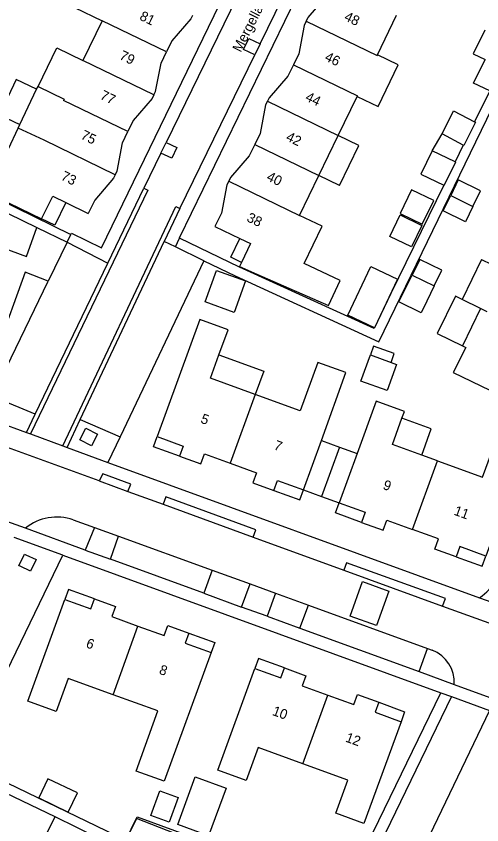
# Model space of a CAD drawing. Extents: x 194485 to 197793, y 468269 to 470822.
# Drawn here: x 197059.6 to 197116.4, y 469551.6 to 469650.3 of the extents above; entities that cross this region are included whole.
import ezdxf

# ---------------------------------------------------------------- set-up
doc = ezdxf.new("R2010")
doc.units = 0
for name, color, linetype in [('BGT grensvlak gebouwinstallatie plus 1', 7, 'Continuous'), ('BGT grensvlak overig bouwwerk uitbreiding populatie', 7, 'Continuous'), ('BGT grensvlak pand op maaiveld', 7, 'Continuous'), ('BGT grensvlak pand op maaiveld LR', 7, 'Continuous'), ('BGT grensvlak wegdeel', 7, 'Continuous'), ('BGT tekst huisnummerreeks', 7, 'Continuous'), ('BGT tekst openbare ruimte label weg', 7, 'Continuous'), ('GEM grensvlak WOZ_BRK percelen', 7, 'Continuous')]:
    doc.layers.add(name, color=color, linetype=linetype)

msp = doc.modelspace()

# ---------------------------------------------------------------- linework, layer by layer
at = {"layer": 'BGT grensvlak gebouwinstallatie plus 1'}
for p, q in [((197101.376, 469634.471), (197098.856, 469635.692)), ((197110.292, 469633.83), (197111.522, 469635.897)), ((197099.017, 469629.605), (197101.376, 469634.471)), ((197114.085, 469634.535), (197113.086, 469632.483)), ((197099.017, 469629.605), (197096.497, 469630.826)), ((197065.666, 469627.535), (197064.299, 469624.764)), ((197064.299, 469624.764), (197062.685, 469625.56)), ((197116.325, 469620.568), (197113.966, 469615.711)), ((197116.325, 469620.568), (197119.002, 469619.267)), ((197113.138, 469616.114), (197110.923, 469611.554)), ((197113.966, 469615.711), (197113.138, 469616.114)), ((197116.196, 469614.628), (197113.966, 469615.711)), ((197110.923, 469611.554), (197113.981, 469610.068)), ((197110.194, 469599.933), (197106.623, 469601.231)), ((197109.032, 469596.738), (197110.194, 469599.933)), ((197096.793, 469598.518), (197099.004, 469597.715)), ((197099.004, 469597.715), (197096.817, 469591.7)), ((197099.004, 469597.715), (197101.165, 469596.929)), ((197094.616, 469592.5), (197096.817, 469591.7)), ((197096.817, 469591.7), (197098.979, 469590.914))]:
    msp.add_line(p, q, dxfattribs=at)
for points in [[(197062.09, 469641.339), (197059.579, 469642.531), (197057.536, 469638.227), (197060.047, 469637.035)], [(197087.05, 469620.23), (197085.75, 469620.856), (197086.86, 469623.158)], [(197100.004, 469613.804), (197102.841, 469619.729), (197106.094, 469618.171), (197103.256, 469612.246), (197100.004, 469613.804)], [(197084.016, 469619.263), (197087.564, 469617.986), (197086.176, 469614.131), (197082.629, 469615.408), (197084.016, 469619.263)], [(197105.297, 469608.034), (197105.688, 469609.107), (197103.16, 469610.027), (197102.769, 469608.953)], [(197084.316, 469608.959), (197089.78, 469606.971), (197088.741, 469604.114)], [(197079.497, 469596.602), (197076.329, 469597.753), (197076.778, 469598.985)], [(197091.01, 469592.416), (197094.17, 469591.268), (197094.616, 469592.5)], [(197101.698, 469588.531), (197098.531, 469589.682), (197098.979, 469590.914)], [(197113.221, 469584.341), (197116.377, 469583.194), (197116.826, 469584.426)], [(197069.137, 469579.192), (197065.978, 469580.336), (197065.533, 469579.114)], [(197080.655, 469575.021), (197083.805, 469573.88), (197083.36, 469572.658)], [(197092.281, 469570.779), (197089.133, 469571.926), (197088.687, 469570.702)], [(197103.781, 469566.59), (197106.945, 469565.437), (197106.502, 469564.218)]]:
    msp.add_lwpolyline(points, dxfattribs=at)
at = {"layer": 'BGT grensvlak overig bouwwerk uitbreiding populatie'}
for p, q in [((197116.709, 469648.56), (197115.308, 469645.683)), ((197115.308, 469645.683), (197116.747, 469644.983)), ((197102.769, 469608.953), (197105.297, 469608.034)), ((197105.297, 469608.034), (197105.964, 469607.791))]:
    msp.add_line(p, q, dxfattribs=at)
for points in [[(197117.324, 469641.143), (197115.346, 469642.106), (197116.747, 469644.983)], [(197107.783, 469629.095), (197106.389, 469626.215), (197109.09, 469624.908), (197110.484, 469627.788), (197107.783, 469629.095)], [(197105.964, 469607.791), (197104.803, 469604.596), (197101.607, 469605.757), (197102.769, 469608.953)], [(197076.002, 469552.79), (197077.097, 469555.796), (197079.352, 469554.975), (197078.257, 469551.968), (197076.002, 469552.79)]]:
    msp.add_lwpolyline(points, dxfattribs=at)
at = {"layer": 'BGT grensvlak pand op maaiveld'}
for p, q in [((197103.639, 469645.557), (197105.971, 469650.368)), ((197070.071, 469649.707), (197067.718, 469644.847)), ((197060.047, 469637.035), (197062.09, 469641.339)), ((197062.09, 469641.339), (197062.256, 469641.689)), ((197098.856, 469635.692), (197101.175, 469640.474)), ((197057.458, 469631.583), (197059.848, 469636.617)), ((197059.848, 469636.617), (197060.047, 469637.035)), ((197096.497, 469630.826), (197098.856, 469635.692)), ((197114.085, 469634.535), (197111.522, 469635.897)), ((197113.086, 469632.483), (197110.292, 469633.83)), ((197094.143, 469625.969), (197096.497, 469630.826)), ((197054.571, 469629.452), (197062.685, 469625.56)), ((197062.685, 469625.56), (197064.047, 469628.322)), ((197064.047, 469628.322), (197065.666, 469627.535)), ((197065.666, 469627.535), (197068.382, 469626.215)), ((197060.852, 469620.956), (197062.107, 469624.497)), ((197062.107, 469624.497), (197065.794, 469622.686)), ((197065.794, 469622.686), (197063.507, 469617.946)), ((197060.691, 469619.044), (197056.127, 469606.496)), ((197063.507, 469617.946), (197060.691, 469619.044)), ((197106.927, 469616.821), (197107.843, 469618.685)), ((197110.559, 469617.366), (197109.637, 469615.489)), ((197116.196, 469614.628), (197113.981, 469610.068)), ((197117.024, 469614.226), (197116.196, 469614.628)), ((197113.981, 469610.068), (197114.387, 469609.871)), ((197094.616, 469592.5), (197096.793, 469598.518)), ((197101.165, 469596.929), (197098.979, 469590.914)), ((197110.958, 469596.038), (197109.032, 469596.738)), ((197064.334, 469552.612), (197056.241, 469556.525))]:
    msp.add_line(p, q, dxfattribs=at)
for points in [[(197069.07, 469656.181), (197066.72, 469651.33), (197070.071, 469649.707)], [(197094.953, 469649.646), (197095.175, 469650.103), (197097.47, 469652.772), (197098.144, 469654.163)], [(197081.088, 469650.362), (197080.886, 469649.949), (197078.571, 469647.251), (197077.921, 469645.907)], [(197094.953, 469649.646), (197094.709, 469649.143), (197094.035, 469645.687), (197093.383, 469644.342)], [(197062.256, 469641.689), (197064.532, 469646.39), (197067.718, 469644.847)], [(197076.373, 469640.657), (197076.583, 469641.086), (197077.258, 469644.538), (197077.921, 469645.907)], [(197101.175, 469640.474), (197103.711, 469639.245), (197106.174, 469644.328), (197103.639, 469645.557)], [(197093.383, 469644.342), (197092.712, 469642.959), (197090.419, 469640.286), (197090.218, 469639.879)], [(197076.373, 469640.657), (197076.166, 469640.234), (197073.863, 469637.531), (197073.217, 469636.197)], [(197090.218, 469639.879), (197089.997, 469639.43), (197089.323, 469635.972), (197088.668, 469634.621)], [(197111.522, 469635.897), (197112.917, 469638.736), (197115.47, 469637.38)], [(197115.47, 469637.38), (197115.564, 469637.329), (197114.17, 469634.491), (197114.085, 469634.535)], [(197071.676, 469630.932), (197071.884, 469631.361), (197072.554, 469634.828), (197073.217, 469636.197)], [(197088.668, 469634.621), (197087.998, 469633.239), (197085.7, 469630.569), (197085.5, 469630.16)], [(197110.292, 469633.83), (197108.933, 469631.012), (197111.717, 469629.669)], [(197113.086, 469632.483), (197113.14, 469632.457), (197111.781, 469629.638), (197111.717, 469629.669)], [(197071.676, 469630.932), (197071.465, 469630.496), (197069.163, 469627.828), (197068.382, 469626.215)], [(197115.278, 469627.068), (197116.202, 469628.966), (197113.487, 469630.289), (197112.561, 469628.387)], [(197085.5, 469630.16), (197085.273, 469629.696), (197084.612, 469626.258), (197083.82, 469624.625), (197086.86, 469623.158)], [(197115.278, 469627.068), (197114.359, 469625.182), (197111.644, 469626.505), (197112.561, 469628.387)], [(197088.936, 469618.779), (197097.657, 469614.963), (197099.081, 469618.021), (197094.705, 469620.088), (197096.911, 469624.651), (197094.143, 469625.969)], [(197109.03, 469624.75), (197107.766, 469622.138), (197105.147, 469623.405), (197106.412, 469626.017), (197109.03, 469624.75)], [(197086.86, 469623.158), (197088.159, 469622.531), (197087.05, 469620.23)], [(197050.262, 469618.109), (197055.729, 469616.117), (197057.886, 469622.034), (197060.852, 469620.956)], [(197110.559, 469617.366), (197111.495, 469619.27), (197108.785, 469620.602), (197107.843, 469618.685)], [(197087.05, 469620.23), (197086.818, 469619.749), (197088.936, 469618.779)], [(197109.637, 469615.489), (197108.95, 469614.092), (197106.24, 469615.424), (197106.927, 469616.821)], [(197084.316, 469608.959), (197085.43, 469612.022), (197081.983, 469613.276), (197076.778, 469598.985)], [(197114.387, 469609.871), (197112.867, 469606.802), (197120.685, 469603.015), (197121.913, 469605.501)], [(197088.741, 469604.114), (197083.276, 469606.102), (197084.316, 469608.959)], [(197096.793, 469598.518), (197099.789, 469606.801), (197096.354, 469608.038), (197094.22, 469602.12), (197088.741, 469604.114)], [(197106.623, 469601.231), (197106.927, 469602.068), (197103.488, 469603.318), (197101.165, 469596.929)], [(197109.032, 469596.738), (197105.461, 469598.036), (197106.623, 469601.231)], [(197110.958, 469596.038), (197116.455, 469594.039), (197118.618, 469599.988), (197122.04, 469598.715), (197116.826, 469584.426)], [(197076.778, 469598.985), (197079.944, 469597.834), (197079.497, 469596.602)], [(197079.497, 469596.602), (197082.11, 469595.652), (197082.558, 469596.884), (197085.695, 469595.743)], [(197085.695, 469595.743), (197088.874, 469594.588), (197088.426, 469593.355), (197091.01, 469592.416)], [(197091.01, 469592.416), (197091.457, 469593.649), (197094.616, 469592.5)], [(197098.979, 469590.914), (197102.146, 469589.763), (197101.698, 469588.531)], [(197101.698, 469588.531), (197104.312, 469587.58), (197104.759, 469588.813), (197107.914, 469587.666)], [(197113.221, 469584.341), (197110.636, 469585.281), (197111.084, 469586.513), (197107.914, 469587.666)], [(197116.826, 469584.426), (197113.668, 469585.574), (197113.221, 469584.341)], [(197071.399, 469567.512), (197065.918, 469569.497), (197064.45, 469565.467), (197061.015, 469566.711), (197065.533, 469579.114)], [(197065.533, 469579.114), (197068.694, 469577.969), (197069.137, 469579.192)], [(197069.137, 469579.192), (197071.713, 469578.259), (197071.27, 469577.036), (197074.434, 469575.89)], [(197074.434, 469575.89), (197077.619, 469574.737), (197078.062, 469575.96), (197080.655, 469575.021)], [(197080.655, 469575.021), (197080.212, 469573.798), (197083.36, 469572.658)], [(197083.36, 469572.658), (197077.641, 469556.959), (197074.206, 469558.21), (197076.872, 469565.529), (197071.399, 469567.512)], [(197094.551, 469559.098), (197089.082, 469561.086), (197087.609, 469557.047), (197084.167, 469558.313), (197088.687, 469570.702)], [(197088.687, 469570.702), (197091.836, 469569.556), (197092.281, 469570.779)], [(197092.281, 469570.779), (197094.883, 469569.831), (197094.438, 469568.609), (197097.591, 469567.461)], [(197097.591, 469567.461), (197100.755, 469566.31), (197101.199, 469567.53), (197103.781, 469566.59)], [(197103.781, 469566.59), (197103.337, 469565.37), (197106.502, 469564.218)], [(197106.502, 469564.218), (197101.991, 469551.812), (197098.551, 469553.069), (197100.02, 469557.11), (197094.551, 469559.098)], [(197065.949, 469553.204), (197067.072, 469555.543), (197063.471, 469557.272), (197062.347, 469554.932), (197065.949, 469553.204)], [(197079.298, 469551.677), (197081.423, 469557.502), (197085.181, 469556.131), (197083.056, 469550.306), (197079.298, 469551.677)], [(197061.146, 469550.588), (197062.901, 469549.748), (197064.334, 469552.612)]]:
    msp.add_lwpolyline(points, dxfattribs=at)
at = {"layer": 'BGT grensvlak pand op maaiveld LR'}
for p, q in [((197077.921, 469645.907), (197070.071, 469649.707)), ((197094.953, 469649.646), (197103.591, 469645.459)), ((197103.591, 469645.459), (197103.639, 469645.557)), ((197076.373, 469640.657), (197067.718, 469644.847)), ((197093.383, 469644.342), (197101.21, 469640.547)), ((197062.256, 469641.689), (197065.437, 469640.136)), ((197065.437, 469640.136), (197065.369, 469639.996)), ((197101.175, 469640.474), (197101.21, 469640.547)), ((197073.217, 469636.197), (197065.369, 469639.996)), ((197090.218, 469639.879), (197098.856, 469635.692)), ((197063.012, 469635.127), (197059.848, 469636.617)), ((197071.676, 469630.932), (197063.012, 469635.127)), ((197088.668, 469634.621), (197096.497, 469630.826)), ((197085.5, 469630.16), (197094.143, 469625.969)), ((197112.561, 469628.387), (197115.278, 469627.068)), ((197107.843, 469618.685), (197110.559, 469617.366)), ((197088.741, 469604.114), (197085.695, 469595.743)), ((197107.914, 469587.666), (197110.958, 469596.038)), ((197071.399, 469567.512), (197074.434, 469575.89)), ((197094.551, 469559.098), (197097.591, 469567.461))]:
    msp.add_line(p, q, dxfattribs=at)
at = {"layer": 'BGT grensvlak wegdeel'}
for p, q in [((197118.297, 469703.334), (197079.521, 469623.258)), ((197091.456, 469662.76), (197077.86, 469634.853)), ((197089.327, 469646.883), (197093.164, 469654.744)), ((197087.934, 469647.546), (197089.327, 469646.883)), ((197089.327, 469646.883), (197088.68, 469645.557)), ((197079.532, 469626.813), (197088.68, 469645.557)), ((197117.324, 469641.143), (197115.47, 469637.38)), ((197077.231, 469633.562), (197077.86, 469634.853)), ((197077.231, 469633.562), (197075.15, 469629.291)), ((197050.121, 469631.521), (197066.255, 469623.638)), ((197070.768, 469620.159), (197075.15, 469629.291)), ((197079.532, 469626.813), (197077.623, 469622.766)), ((197065.794, 469622.686), (197066.255, 469623.638)), ((197065.794, 469622.686), (197070.768, 469620.159)), ((197067.399, 469601.093), (197077.623, 469622.766)), ((197079.001, 469622.151), (197077.623, 469622.766)), ((197079.001, 469622.151), (197079.486, 469623.184)), ((197079.486, 469623.184), (197079.521, 469623.258)), ((197082.486, 469620.442), (197079.001, 469622.151)), ((197082.486, 469620.442), (197072.268, 469598.967)), ((197061.918, 469601.713), (197070.768, 469620.159)), ((197056.691, 469603.9), (197063.507, 469617.946)), ((197061.918, 469601.713), (197056.691, 469603.9)), ((197060.853, 469599.495), (197061.918, 469601.713)), ((197055.507, 469601.46), (197060.853, 469599.495)), ((197065.79, 469597.681), (197067.399, 469601.093)), ((197067.399, 469601.093), (197072.268, 469598.967)), ((197060.853, 469599.495), (197061.353, 469599.312)), ((197061.353, 469599.312), (197065.291, 469597.864)), ((197072.268, 469598.967), (197070.783, 469595.846)), ((197065.291, 469597.864), (197065.79, 469597.681)), ((197065.79, 469597.681), (197070.783, 469595.846)), ((197070.783, 469595.846), (197116.079, 469579.346)), ((197069.691, 469593.582), (197073.221, 469592.294)), ((197073.221, 469592.294), (197077.495, 469590.734)), ((197060.726, 469587.812), (197055.287, 469589.796)), ((197077.495, 469590.734), (197088.475, 469586.727)), ((197066.556, 469588.857), (197069.125, 469587.922)), ((197068.019, 469585.151), (197060.726, 469587.812)), ((197069.125, 469587.922), (197068.019, 469585.151)), ((197069.125, 469587.922), (197072.059, 469586.854)), ((197071.077, 469584.046), (197072.059, 469586.854)), ((197072.059, 469586.854), (197083.469, 469582.702)), ((197065.279, 469584.523), (197059.336, 469586.695)), ((197088.475, 469586.727), (197099.529, 469582.693)), ((197068.019, 469585.151), (197071.077, 469584.046)), ((197053.097, 469559.376), (197065.279, 469584.523)), ((197065.279, 469584.523), (197111.355, 469567.749)), ((197082.451, 469579.894), (197071.077, 469584.046)), ((197083.469, 469582.702), (197082.451, 469579.894)), ((197083.469, 469582.702), (197088.101, 469581.016)), ((197099.529, 469582.693), (197111.564, 469578.301)), ((197087.067, 469578.21), (197088.101, 469581.016)), ((197088.101, 469581.016), (197091.201, 469579.888)), ((197082.451, 469579.894), (197087.067, 469578.21)), ((197091.201, 469579.888), (197090.17, 469577.077)), ((197091.201, 469579.888), (197095.22, 469578.425)), ((197116.079, 469579.346), (197117.566, 469578.804)), ((197090.17, 469577.077), (197087.067, 469578.21)), ((197094.179, 469575.634), (197095.22, 469578.425)), ((197095.22, 469578.425), (197109.744, 469573.139)), ((197111.564, 469578.301), (197126.884, 469572.758)), ((197090.17, 469577.077), (197094.179, 469575.634)), ((197094.179, 469575.634), (197108.702, 469570.335)), ((197108.702, 469570.335), (197109.744, 469573.139)), ((197109.744, 469573.139), (197110.307, 469572.934)), ((197108.702, 469570.335), (197113.002, 469568.766)), ((197113.002, 469568.766), (197118.796, 469566.654)), ((197112.643, 469567.281), (197095.614, 469532.125)), ((197099.548, 469543.389), (197111.355, 469567.749)), ((197111.355, 469567.749), (197112.643, 469567.281)), ((197112.643, 469567.281), (197117.304, 469565.585)), ((197117.304, 469565.585), (197107.105, 469544.383)), ((197053.097, 469559.376), (197072.962, 469549.773)), ((197069.644, 469550.036), (197064.334, 469552.612))]:
    msp.add_line(p, q, dxfattribs=at)
for points in [[(197102.948, 469698.97), (197081.418, 469709.433), (197044.453, 469633.124), (197062.107, 469624.497)], [(197066.255, 469623.638), (197066.33, 469623.793), (197069.998, 469622.027), (197105.906, 469696.136)], [(197088.68, 469645.557), (197087.299, 469646.214), (197087.934, 469647.546)], [(197082.486, 469620.442), (197086.293, 469618.576), (197103.798, 469610.536), (197120.912, 469645.833)], [(197077.86, 469634.853), (197079.177, 469634.236), (197078.567, 469632.935), (197077.231, 469633.562)], [(197075.15, 469629.291), (197075.628, 469629.062), (197061.353, 469599.312)], [(197111.717, 469629.669), (197105.273, 469616.43), (197103.24, 469612.155), (197086.813, 469619.672), (197079.486, 469623.184)], [(197065.291, 469597.864), (197079.052, 469627.039), (197079.532, 469626.813)], [(197069.691, 469593.582), (197057.592, 469597.996), (197050.612, 469600.562)], [(197069.492, 469599.286), (197068.773, 469597.86), (197067.346, 469598.578), (197068.065, 469600.005), (197069.492, 469599.286)], [(197073.221, 469592.294), (197073.565, 469593.201), (197070.139, 469594.45), (197069.691, 469593.582)], [(197088.475, 469586.727), (197088.825, 469587.607), (197077.833, 469591.647), (197077.495, 469590.734)], [(197060.082, 469583.173), (197059.926, 469583.247), (197060.597, 469584.667), (197060.767, 469584.586)], [(197060.767, 469584.586), (197062.017, 469583.995), (197061.346, 469582.575), (197060.082, 469583.173)], [(197111.564, 469578.301), (197111.921, 469579.241), (197099.878, 469583.617), (197099.529, 469582.693)], [(197100.3, 469577.108), (197101.825, 469581.323), (197105.02, 469580.157), (197103.496, 469575.945), (197100.3, 469577.108)], [(197099.187, 469542.645), (197074.242, 469552.414), (197072.962, 469549.773)]]:
    msp.add_lwpolyline(points, dxfattribs=at)
for centre, radius, start, end in [((197064.583, 469583.08), 6.104, 71.14042, 129.18375), ((197112.908, 469584.301), 5.883, 302.61772, 332.57894), ((197108.844, 469569.033), 4.166, 356.32603, 69.44683)]:
    msp.add_arc(centre, radius, start, end, dxfattribs=at)
at = {"layer": 'GEM grensvlak WOZ_BRK percelen'}
msp.add_lwpolyline([(197070.705, 469545.114), (197074.332, 469552.607), (197099.548, 469543.389), (197094.738, 469533.465)], dxfattribs=at)

# ---------------------------------------------------------------- texts
at = {"layer": 'BGT tekst huisnummerreeks'}
for s, rotation, p in [('81', 334.2, (197074.535, 469649.874)), ('48', 334.1, (197099.486, 469649.814)), ('79', 334.2, (197072.077, 469645.07)), ('46', 334.1, (197097.107, 469644.904)), ('77', 334.2, (197069.726, 469640.215)), ('44', 334.1, (197094.74, 469640.019)), ('75', 334.2, (197067.368, 469635.357)), ('42', 334.1, (197092.386, 469635.156)), ('73', 334.2, (197064.954, 469630.364)), ('40', 334.1, (197090.026, 469630.298)), ('38', 334.1, (197087.599, 469625.301)), ('5', 340, (197081.991, 469600.707)), ('7', 340, (197090.915, 469597.464)), ('9', 340, (197104.205, 469592.632)), ('11', 340, (197112.859, 469589.486)), ('6', 340.1, (197068.014, 469573.323)), ('8', 340.1, (197076.927, 469570.095)), ('10', 340, (197090.728, 469565.064)), ('12', 340, (197099.64, 469561.821))]:
    msp.add_text(s, height=1.2, rotation=rotation, dxfattribs=at).set_placement(p)
at = {"layer": 'BGT tekst openbare ruimte label weg'}
msp.add_text('Mergelland', height=1.2, rotation=63, dxfattribs=at).set_placement((197086.962, 469645.778))

doc.saveas('drawing.dxf')
